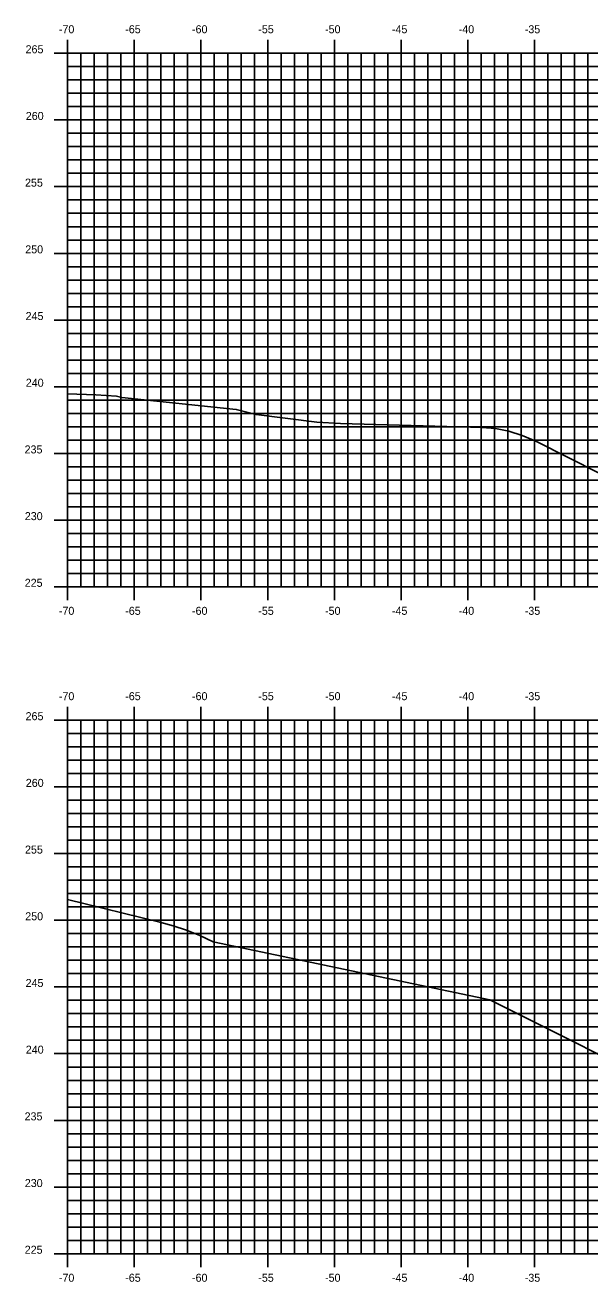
# Model space of a CAD drawing. Extents: x 1170543 to 1177585, y 609599 to 610623.
# Drawn here: x 1174101.4 to 1174143.7, y 610275.7 to 610369.9 of the extents above; entities that cross this region are included whole.
import ezdxf

# ---------------------------------------------------------------- set-up
doc = ezdxf.new("R2010")
doc.units = 0
for name, color, linetype in [('H_V ANNOTATION', 7, 'Continuous'), ('MAJOR', 7, 'Continuous'), ('MINOR', 7, 'Continuous'), ('S_Roadway_Centerline', 7, 'Continuous')]:
    doc.layers.add(name, color=color, linetype=linetype)

msp = doc.modelspace()

# ---------------------------------------------------------------- linework, layer by layer
at = {"layer": 'MAJOR'}
for p, q in [((1174104.576, 610368.803), (1174104.576, 610367.801)), ((1174109.576, 610368.803), (1174109.576, 610367.801)), ((1174114.576, 610368.803), (1174114.576, 610367.801)), ((1174119.576, 610368.803), (1174119.576, 610367.801)), ((1174124.576, 610368.803), (1174124.576, 610367.801)), ((1174129.576, 610368.803), (1174129.576, 610367.801)), ((1174134.576, 610368.803), (1174134.576, 610367.801)), ((1174139.576, 610368.803), (1174139.576, 610367.801)), ((1174103.574, 610367.801), (1174104.576, 610367.801)), ((1174104.576, 610367.801), (1174244.576, 610367.801)), ((1174104.576, 610327.801), (1174104.576, 610367.801)), ((1174104.576, 610327.801), (1174104.576, 610367.801)), ((1174104.576, 610367.801), (1174244.576, 610367.801)), ((1174109.576, 610327.801), (1174109.576, 610367.801)), ((1174114.576, 610327.801), (1174114.576, 610367.801)), ((1174119.576, 610327.801), (1174119.576, 610367.801)), ((1174124.576, 610327.801), (1174124.576, 610367.801)), ((1174129.576, 610327.801), (1174129.576, 610367.801)), ((1174134.576, 610327.801), (1174134.576, 610367.801)), ((1174139.576, 610327.801), (1174139.576, 610367.801)), ((1174103.574, 610362.801), (1174104.576, 610362.801)), ((1174104.576, 610362.801), (1174244.576, 610362.801)), ((1174103.574, 610357.801), (1174104.576, 610357.801)), ((1174104.576, 610357.801), (1174244.576, 610357.801)), ((1174103.574, 610352.801), (1174104.576, 610352.801)), ((1174104.576, 610352.801), (1174244.576, 610352.801)), ((1174103.574, 610347.801), (1174104.576, 610347.801)), ((1174104.576, 610347.801), (1174244.576, 610347.801)), ((1174103.574, 610342.801), (1174104.576, 610342.801)), ((1174104.576, 610342.801), (1174244.576, 610342.801)), ((1174103.574, 610337.801), (1174104.576, 610337.801)), ((1174104.576, 610337.801), (1174244.576, 610337.801)), ((1174103.574, 610332.801), (1174104.576, 610332.801)), ((1174104.576, 610332.801), (1174244.576, 610332.801)), ((1174103.574, 610327.801), (1174104.576, 610327.801)), ((1174104.576, 610327.801), (1174244.576, 610327.801)), ((1174104.576, 610327.801), (1174244.576, 610327.801)), ((1174104.576, 610326.799), (1174104.576, 610327.801)), ((1174109.576, 610326.799), (1174109.576, 610327.801)), ((1174114.576, 610326.799), (1174114.576, 610327.801)), ((1174119.576, 610326.799), (1174119.576, 610327.801)), ((1174124.576, 610326.799), (1174124.576, 610327.801)), ((1174129.576, 610326.799), (1174129.576, 610327.801)), ((1174134.576, 610326.799), (1174134.576, 610327.801)), ((1174139.576, 610326.799), (1174139.576, 610327.801)), ((1174104.576, 610318.803), (1174104.576, 610317.801)), ((1174109.576, 610318.803), (1174109.576, 610317.801)), ((1174114.576, 610318.803), (1174114.576, 610317.801)), ((1174119.576, 610318.803), (1174119.576, 610317.801)), ((1174124.576, 610318.803), (1174124.576, 610317.801)), ((1174129.576, 610318.803), (1174129.576, 610317.801)), ((1174134.576, 610318.803), (1174134.576, 610317.801)), ((1174139.576, 610318.803), (1174139.576, 610317.801)), ((1174103.574, 610317.801), (1174104.576, 610317.801)), ((1174104.576, 610317.801), (1174244.576, 610317.801)), ((1174104.576, 610277.801), (1174104.576, 610317.801)), ((1174104.576, 610277.801), (1174104.576, 610317.801)), ((1174104.576, 610317.801), (1174244.576, 610317.801)), ((1174109.576, 610277.801), (1174109.576, 610317.801)), ((1174114.576, 610277.801), (1174114.576, 610317.801)), ((1174119.576, 610277.801), (1174119.576, 610317.801)), ((1174124.576, 610277.801), (1174124.576, 610317.801)), ((1174129.576, 610277.801), (1174129.576, 610317.801)), ((1174134.576, 610277.801), (1174134.576, 610317.801)), ((1174139.576, 610277.801), (1174139.576, 610317.801)), ((1174103.574, 610312.801), (1174104.576, 610312.801)), ((1174104.576, 610312.801), (1174244.576, 610312.801)), ((1174103.574, 610307.801), (1174104.576, 610307.801)), ((1174104.576, 610307.801), (1174244.576, 610307.801)), ((1174103.574, 610302.801), (1174104.576, 610302.801)), ((1174104.576, 610302.801), (1174244.576, 610302.801)), ((1174103.574, 610297.801), (1174104.576, 610297.801)), ((1174104.576, 610297.801), (1174244.576, 610297.801)), ((1174103.574, 610292.801), (1174104.576, 610292.801)), ((1174104.576, 610292.801), (1174244.576, 610292.801)), ((1174103.574, 610287.801), (1174104.576, 610287.801)), ((1174104.576, 610287.801), (1174244.576, 610287.801)), ((1174103.574, 610282.801), (1174104.576, 610282.801)), ((1174104.576, 610282.801), (1174244.576, 610282.801)), ((1174103.574, 610277.801), (1174104.576, 610277.801)), ((1174104.576, 610277.801), (1174244.576, 610277.801)), ((1174104.576, 610277.801), (1174244.576, 610277.801)), ((1174104.576, 610276.799), (1174104.576, 610277.801)), ((1174109.576, 610276.799), (1174109.576, 610277.801)), ((1174114.576, 610276.799), (1174114.576, 610277.801)), ((1174119.576, 610276.799), (1174119.576, 610277.801)), ((1174124.576, 610276.799), (1174124.576, 610277.801)), ((1174129.576, 610276.799), (1174129.576, 610277.801)), ((1174134.576, 610276.799), (1174134.576, 610277.801)), ((1174139.576, 610276.799), (1174139.576, 610277.801))]:
    msp.add_line(p, q, dxfattribs=at)
at = {"layer": 'MINOR'}
for p, q in [((1174105.576, 610327.801), (1174105.576, 610367.801)), ((1174106.576, 610327.801), (1174106.576, 610367.801)), ((1174107.576, 610327.801), (1174107.576, 610367.801)), ((1174108.576, 610327.801), (1174108.576, 610367.801)), ((1174110.576, 610327.801), (1174110.576, 610367.801)), ((1174111.576, 610327.801), (1174111.576, 610367.801)), ((1174112.576, 610327.801), (1174112.576, 610367.801)), ((1174113.576, 610327.801), (1174113.576, 610367.801)), ((1174115.576, 610327.801), (1174115.576, 610367.801)), ((1174116.576, 610327.801), (1174116.576, 610367.801)), ((1174117.576, 610327.801), (1174117.576, 610367.801)), ((1174118.576, 610327.801), (1174118.576, 610367.801)), ((1174120.576, 610327.801), (1174120.576, 610367.801)), ((1174121.576, 610327.801), (1174121.576, 610367.801)), ((1174122.576, 610327.801), (1174122.576, 610367.801)), ((1174123.576, 610327.801), (1174123.576, 610367.801)), ((1174125.576, 610327.801), (1174125.576, 610367.801)), ((1174126.576, 610327.801), (1174126.576, 610367.801)), ((1174127.576, 610327.801), (1174127.576, 610367.801)), ((1174128.576, 610327.801), (1174128.576, 610367.801)), ((1174130.576, 610327.801), (1174130.576, 610367.801)), ((1174131.576, 610327.801), (1174131.576, 610367.801)), ((1174132.576, 610327.801), (1174132.576, 610367.801)), ((1174133.576, 610327.801), (1174133.576, 610367.801)), ((1174135.576, 610327.801), (1174135.576, 610367.801)), ((1174136.576, 610327.801), (1174136.576, 610367.801)), ((1174137.576, 610327.801), (1174137.576, 610367.801)), ((1174138.576, 610327.801), (1174138.576, 610367.801)), ((1174140.576, 610327.801), (1174140.576, 610367.801)), ((1174141.576, 610327.801), (1174141.576, 610367.801)), ((1174142.576, 610327.801), (1174142.576, 610367.801)), ((1174143.576, 610327.801), (1174143.576, 610367.801)), ((1174104.576, 610366.801), (1174244.576, 610366.801)), ((1174104.576, 610366.801), (1174105.578, 610366.801)), ((1174104.576, 610365.801), (1174244.576, 610365.801)), ((1174104.576, 610365.801), (1174105.578, 610365.801)), ((1174104.576, 610364.801), (1174244.576, 610364.801)), ((1174104.576, 610364.801), (1174105.578, 610364.801)), ((1174104.576, 610363.801), (1174244.576, 610363.801)), ((1174104.576, 610363.801), (1174105.578, 610363.801)), ((1174104.576, 610361.801), (1174244.576, 610361.801)), ((1174104.576, 610361.801), (1174105.578, 610361.801)), ((1174104.576, 610360.801), (1174244.576, 610360.801)), ((1174104.576, 610360.801), (1174105.578, 610360.801)), ((1174104.576, 610359.801), (1174244.576, 610359.801)), ((1174104.576, 610359.801), (1174105.578, 610359.801)), ((1174104.576, 610358.801), (1174244.576, 610358.801)), ((1174104.576, 610358.801), (1174105.578, 610358.801)), ((1174104.576, 610356.801), (1174244.576, 610356.801)), ((1174104.576, 610356.801), (1174105.578, 610356.801)), ((1174104.576, 610355.801), (1174244.576, 610355.801)), ((1174104.576, 610355.801), (1174105.578, 610355.801)), ((1174104.576, 610354.801), (1174244.576, 610354.801)), ((1174104.576, 610354.801), (1174105.578, 610354.801)), ((1174104.576, 610353.801), (1174244.576, 610353.801)), ((1174104.576, 610353.801), (1174105.578, 610353.801)), ((1174104.576, 610351.801), (1174244.576, 610351.801)), ((1174104.576, 610351.801), (1174105.578, 610351.801)), ((1174104.576, 610350.801), (1174244.576, 610350.801)), ((1174104.576, 610350.801), (1174105.578, 610350.801)), ((1174104.576, 610349.801), (1174244.576, 610349.801)), ((1174104.576, 610349.801), (1174105.578, 610349.801)), ((1174104.576, 610348.801), (1174244.576, 610348.801)), ((1174104.576, 610348.801), (1174105.578, 610348.801)), ((1174104.576, 610346.801), (1174244.576, 610346.801)), ((1174104.576, 610346.801), (1174105.578, 610346.801)), ((1174104.576, 610345.801), (1174244.576, 610345.801)), ((1174104.576, 610345.801), (1174105.578, 610345.801)), ((1174104.576, 610344.801), (1174244.576, 610344.801)), ((1174104.576, 610344.801), (1174105.578, 610344.801)), ((1174104.576, 610343.801), (1174244.576, 610343.801)), ((1174104.576, 610343.801), (1174105.578, 610343.801)), ((1174104.576, 610341.801), (1174244.576, 610341.801)), ((1174104.576, 610341.801), (1174105.578, 610341.801)), ((1174104.576, 610340.801), (1174244.576, 610340.801)), ((1174104.576, 610340.801), (1174105.578, 610340.801)), ((1174104.576, 610339.801), (1174244.576, 610339.801)), ((1174104.576, 610339.801), (1174105.578, 610339.801)), ((1174104.576, 610338.801), (1174244.576, 610338.801)), ((1174104.576, 610338.801), (1174105.578, 610338.801)), ((1174104.576, 610336.801), (1174244.576, 610336.801)), ((1174104.576, 610336.801), (1174105.578, 610336.801)), ((1174104.576, 610335.801), (1174244.576, 610335.801)), ((1174104.576, 610335.801), (1174105.578, 610335.801)), ((1174104.576, 610334.801), (1174244.576, 610334.801)), ((1174104.576, 610334.801), (1174105.578, 610334.801)), ((1174104.576, 610333.801), (1174244.576, 610333.801)), ((1174104.576, 610333.801), (1174105.578, 610333.801)), ((1174104.576, 610331.801), (1174244.576, 610331.801)), ((1174104.576, 610331.801), (1174105.578, 610331.801)), ((1174104.576, 610330.801), (1174244.576, 610330.801)), ((1174104.576, 610330.801), (1174105.578, 610330.801)), ((1174104.576, 610329.801), (1174244.576, 610329.801)), ((1174104.576, 610329.801), (1174105.578, 610329.801)), ((1174104.576, 610328.801), (1174244.576, 610328.801)), ((1174104.576, 610328.801), (1174105.578, 610328.801)), ((1174105.576, 610277.801), (1174105.576, 610317.801)), ((1174106.576, 610277.801), (1174106.576, 610317.801)), ((1174107.576, 610277.801), (1174107.576, 610317.801)), ((1174108.576, 610277.801), (1174108.576, 610317.801)), ((1174110.576, 610277.801), (1174110.576, 610317.801)), ((1174111.576, 610277.801), (1174111.576, 610317.801)), ((1174112.576, 610277.801), (1174112.576, 610317.801)), ((1174113.576, 610277.801), (1174113.576, 610317.801)), ((1174115.576, 610277.801), (1174115.576, 610317.801)), ((1174116.576, 610277.801), (1174116.576, 610317.801)), ((1174117.576, 610277.801), (1174117.576, 610317.801)), ((1174118.576, 610277.801), (1174118.576, 610317.801)), ((1174120.576, 610277.801), (1174120.576, 610317.801)), ((1174121.576, 610277.801), (1174121.576, 610317.801)), ((1174122.576, 610277.801), (1174122.576, 610317.801)), ((1174123.576, 610277.801), (1174123.576, 610317.801)), ((1174125.576, 610277.801), (1174125.576, 610317.801)), ((1174126.576, 610277.801), (1174126.576, 610317.801)), ((1174127.576, 610277.801), (1174127.576, 610317.801)), ((1174128.576, 610277.801), (1174128.576, 610317.801)), ((1174130.576, 610277.801), (1174130.576, 610317.801)), ((1174131.576, 610277.801), (1174131.576, 610317.801)), ((1174132.576, 610277.801), (1174132.576, 610317.801)), ((1174133.576, 610277.801), (1174133.576, 610317.801)), ((1174135.576, 610277.801), (1174135.576, 610317.801)), ((1174136.576, 610277.801), (1174136.576, 610317.801)), ((1174137.576, 610277.801), (1174137.576, 610317.801)), ((1174138.576, 610277.801), (1174138.576, 610317.801)), ((1174140.576, 610277.801), (1174140.576, 610317.801)), ((1174141.576, 610277.801), (1174141.576, 610317.801)), ((1174142.576, 610277.801), (1174142.576, 610317.801)), ((1174143.576, 610277.801), (1174143.576, 610317.801)), ((1174104.576, 610316.801), (1174244.576, 610316.801)), ((1174104.576, 610316.801), (1174105.578, 610316.801)), ((1174104.576, 610315.801), (1174244.576, 610315.801)), ((1174104.576, 610315.801), (1174105.578, 610315.801)), ((1174104.576, 610314.801), (1174244.576, 610314.801)), ((1174104.576, 610314.801), (1174105.578, 610314.801)), ((1174104.576, 610313.801), (1174244.576, 610313.801)), ((1174104.576, 610313.801), (1174105.578, 610313.801)), ((1174104.576, 610311.801), (1174244.576, 610311.801)), ((1174104.576, 610311.801), (1174105.578, 610311.801)), ((1174104.576, 610310.801), (1174244.576, 610310.801)), ((1174104.576, 610310.801), (1174105.578, 610310.801)), ((1174104.576, 610309.801), (1174244.576, 610309.801)), ((1174104.576, 610309.801), (1174105.578, 610309.801)), ((1174104.576, 610308.801), (1174244.576, 610308.801)), ((1174104.576, 610308.801), (1174105.578, 610308.801)), ((1174104.576, 610306.801), (1174244.576, 610306.801)), ((1174104.576, 610306.801), (1174105.578, 610306.801)), ((1174104.576, 610305.801), (1174244.576, 610305.801)), ((1174104.576, 610305.801), (1174105.578, 610305.801)), ((1174104.576, 610304.801), (1174244.576, 610304.801)), ((1174104.576, 610304.801), (1174105.578, 610304.801)), ((1174104.576, 610303.801), (1174244.576, 610303.801)), ((1174104.576, 610303.801), (1174105.578, 610303.801)), ((1174104.576, 610301.801), (1174244.576, 610301.801)), ((1174104.576, 610301.801), (1174105.578, 610301.801)), ((1174104.576, 610300.801), (1174244.576, 610300.801)), ((1174104.576, 610300.801), (1174105.578, 610300.801)), ((1174104.576, 610299.801), (1174244.576, 610299.801)), ((1174104.576, 610299.801), (1174105.578, 610299.801)), ((1174104.576, 610298.801), (1174244.576, 610298.801)), ((1174104.576, 610298.801), (1174105.578, 610298.801)), ((1174104.576, 610296.801), (1174244.576, 610296.801)), ((1174104.576, 610296.801), (1174105.578, 610296.801)), ((1174104.576, 610295.801), (1174244.576, 610295.801)), ((1174104.576, 610295.801), (1174105.578, 610295.801)), ((1174104.576, 610294.801), (1174244.576, 610294.801)), ((1174104.576, 610294.801), (1174105.578, 610294.801)), ((1174104.576, 610293.801), (1174244.576, 610293.801)), ((1174104.576, 610293.801), (1174105.578, 610293.801)), ((1174104.576, 610291.801), (1174244.576, 610291.801)), ((1174104.576, 610291.801), (1174105.578, 610291.801)), ((1174104.576, 610290.801), (1174244.576, 610290.801)), ((1174104.576, 610290.801), (1174105.578, 610290.801)), ((1174104.576, 610289.801), (1174244.576, 610289.801)), ((1174104.576, 610289.801), (1174105.578, 610289.801)), ((1174104.576, 610288.801), (1174244.576, 610288.801)), ((1174104.576, 610288.801), (1174105.578, 610288.801)), ((1174104.576, 610286.801), (1174244.576, 610286.801)), ((1174104.576, 610286.801), (1174105.578, 610286.801)), ((1174104.576, 610285.801), (1174244.576, 610285.801)), ((1174104.576, 610285.801), (1174105.578, 610285.801)), ((1174104.576, 610284.801), (1174244.576, 610284.801)), ((1174104.576, 610284.801), (1174105.578, 610284.801)), ((1174104.576, 610283.801), (1174244.576, 610283.801)), ((1174104.576, 610283.801), (1174105.578, 610283.801)), ((1174104.576, 610281.801), (1174244.576, 610281.801)), ((1174104.576, 610281.801), (1174105.578, 610281.801)), ((1174104.576, 610280.801), (1174244.576, 610280.801)), ((1174104.576, 610280.801), (1174105.578, 610280.801)), ((1174104.576, 610279.801), (1174244.576, 610279.801)), ((1174104.576, 610279.801), (1174105.578, 610279.801)), ((1174104.576, 610278.801), (1174244.576, 610278.801)), ((1174104.576, 610278.801), (1174105.578, 610278.801))]:
    msp.add_line(p, q, dxfattribs=at)
at = {"layer": 'S_Roadway_Centerline'}
for points in [[(1174104.576, 610342.267), (1174106.685, 610342.204), (1174108.239, 610342.098), (1174108.627, 610342.001), (1174117.225, 610341.103), (1174118.704, 610340.709), (1174123.255, 610340.142), (1174125.031, 610340.053), (1174135.672, 610339.736), (1174135.673, 610339.736), (1174135.673, 610339.736), (1174136.673, 610339.664), (1174137.673, 610339.471), (1174138.673, 610339.155), (1174139.673, 610338.716), (1174139.674, 610338.716), (1174144.493, 610336.306)], [(1174104.576, 610304.351), (1174111.485, 610302.66), (1174111.487, 610302.66), (1174111.489, 610302.659), (1174112.489, 610302.391), (1174113.489, 610302.056), (1174114.489, 610301.655), (1174115.488, 610301.188), (1174136.231, 610296.828), (1174136.231, 610296.828), (1174136.231, 610296.828), (1174150.504, 610289.691)]]:
    msp.add_lwpolyline(points, dxfattribs=at)

# ---------------------------------------------------------------- texts
at = {"layer": 'H_V ANNOTATION'}
for s, p in [('-70', (1174103.918, 610369.301)), ('-65', (1174108.894, 610369.301)), ('-60', (1174113.902, 610369.301)), ('-50', (1174123.88, 610369.301)), ('-40', (1174133.902, 610369.301)), ('-35', (1174138.856, 610369.301)), ('-55', (1174118.872, 610369.301)), ('-45', (1174128.894, 610369.301)), ('265', (1174101.422, 610367.801)), ('260', (1174101.438, 610362.801)), ('255', (1174101.379, 610357.801)), ('250', (1174101.395, 610352.801)), ('245', (1174101.422, 610347.801)), ('240', (1174101.438, 610342.801)), ('235', (1174101.347, 610337.801)), ('230', (1174101.363, 610332.801)), ('225', (1174101.358, 610327.801)), ('-70', (1174103.918, 610325.701)), ('-65', (1174108.894, 610325.701)), ('-60', (1174113.902, 610325.701)), ('-55', (1174118.872, 610325.701)), ('-50', (1174123.88, 610325.701)), ('-45', (1174128.894, 610325.701)), ('-40', (1174133.902, 610325.701)), ('-35', (1174138.856, 610325.701)), ('-70', (1174103.918, 610319.301)), ('-65', (1174108.894, 610319.301)), ('-60', (1174113.902, 610319.301)), ('-55', (1174118.872, 610319.301)), ('-50', (1174123.88, 610319.301)), ('-45', (1174128.894, 610319.301)), ('-40', (1174133.902, 610319.301)), ('-35', (1174138.856, 610319.301)), ('265', (1174101.422, 610317.801)), ('260', (1174101.438, 610312.801)), ('255', (1174101.379, 610307.801)), ('250', (1174101.395, 610302.801)), ('245', (1174101.422, 610297.801)), ('240', (1174101.438, 610292.801)), ('235', (1174101.347, 610287.801)), ('230', (1174101.363, 610282.801)), ('225', (1174101.358, 610277.801)), ('-70', (1174103.918, 610275.701)), ('-65', (1174108.894, 610275.701)), ('-60', (1174113.902, 610275.701)), ('-55', (1174118.872, 610275.701)), ('-50', (1174123.88, 610275.701)), ('-45', (1174128.894, 610275.701)), ('-40', (1174133.902, 610275.701)), ('-35', (1174138.856, 610275.701))]:
    msp.add_text(s, height=0.6, dxfattribs=at).set_placement(p)

doc.saveas('drawing.dxf')
